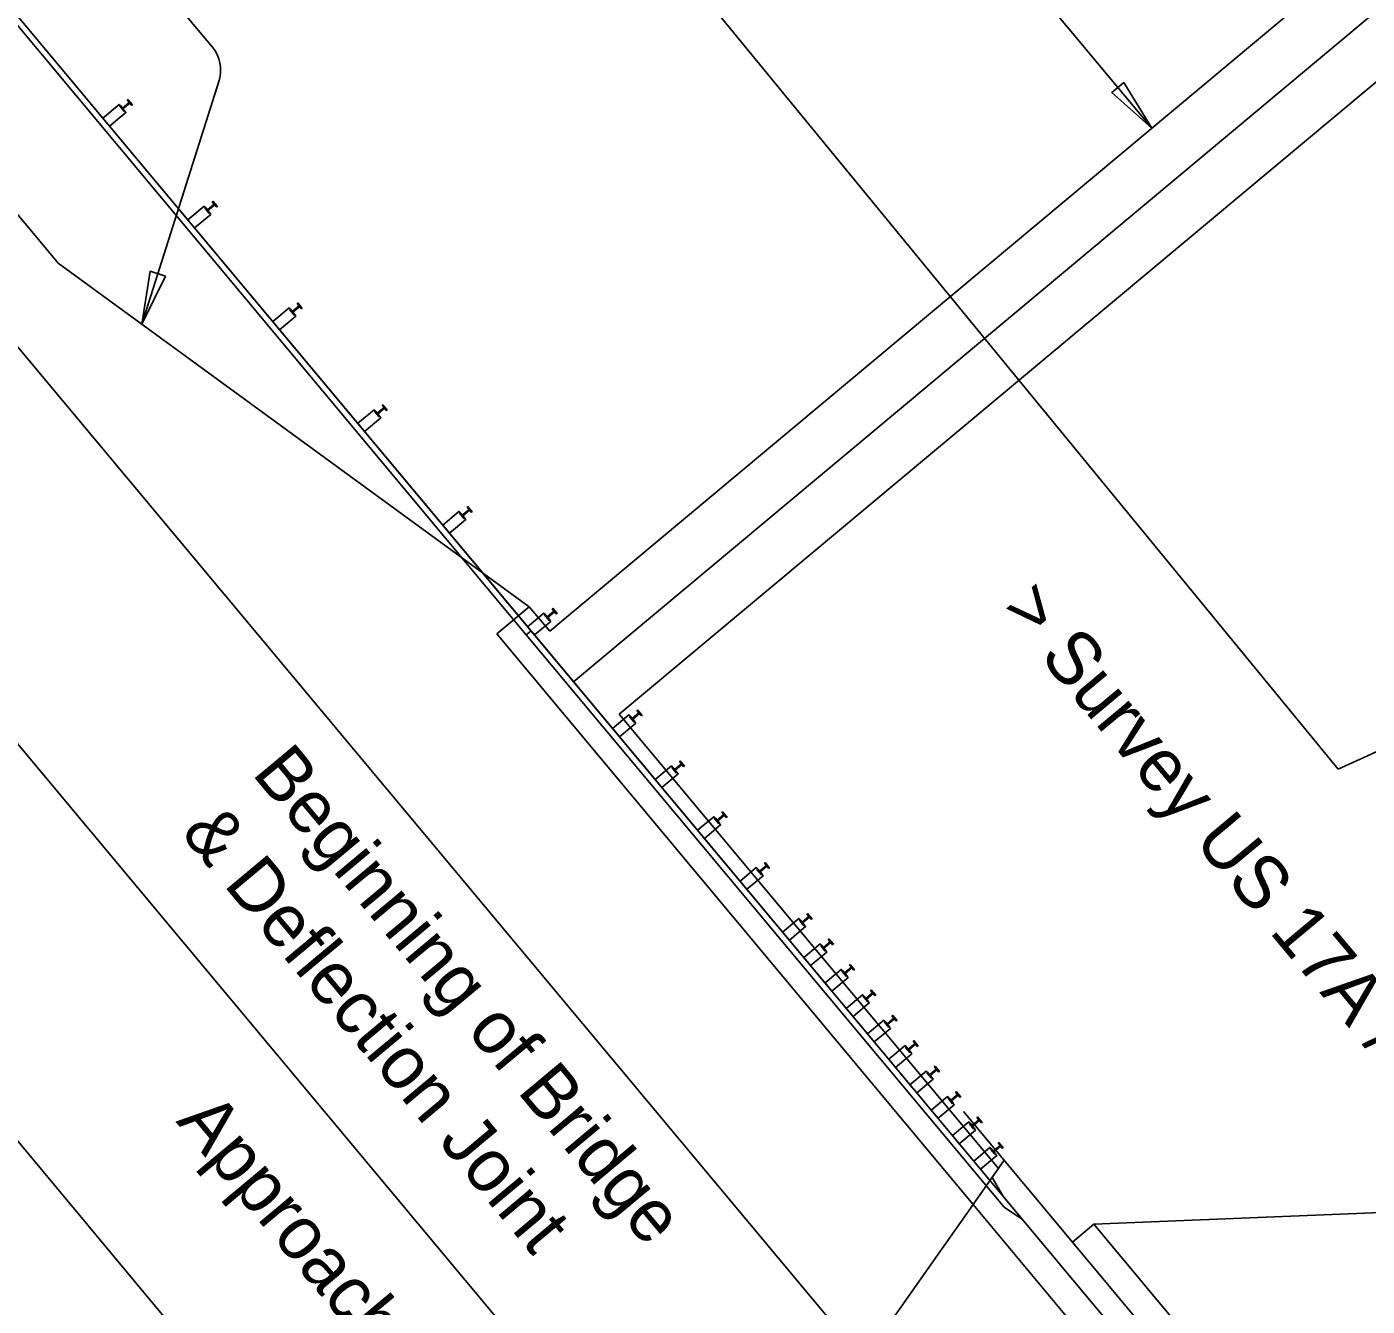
# Model space of a CAD drawing. Extents: x 2042995 to 2043795, y 305365 to 306249.
# Drawn here: x 2043361.9 to 2043425.1, y 306004.4 to 306064.7 of the extents above; entities that cross this region are included whole.
import ezdxf

# ---------------------------------------------------------------- set-up
doc = ezdxf.new("R2010")
doc.units = 0
for name, color, linetype in [('BR_AUTO DIMENSION', 7, 'Continuous'), ('BR_CENTER LINES', 7, 'Continuous'), ('BR_CONCRETE', 7, 'Continuous'), ('BR_PROPOSED_TRAVELWAY', 7, 'Continuous'), ('BR_STRUCTURAL STEEL', 7, 'Continuous'), ('BR_TEXT', 7, 'Continuous'), ('RD_EV_JW', 7, 'Continuous')]:
    doc.layers.add(name, color=color, linetype=linetype)

msp = doc.modelspace()

# ---------------------------------------------------------------- linework, layer by layer
at = {"layer": 'BR_AUTO DIMENSION'}
for p, q in [((2043405.707, 306070.943), (2043414.925, 306059.906)), ((2043368.468, 306066.311), (2043370.627, 306063.725)), ((2043370.937, 306062.154), (2043367.302, 306050.662))]:
    msp.add_line(p, q, dxfattribs=at)
for points in [[(2043413.61, 306062.065), (2043414.925, 306059.906), (2043413.034, 306061.585)], [(2043368.414, 306052.933), (2043367.302, 306050.662), (2043367.698, 306053.159)]]:
    msp.add_lwpolyline(points, close=True, dxfattribs=at)
msp.add_arc((2043369.348, 306062.657), 1.667, 342.4486, 39.86836, dxfattribs=at)
at = {"layer": 'BR_CENTER LINES'}
for p, q in [((2043284.298, 306123.239), (2043537.704, 305819.829)), ((2043387.654, 306033.808), (2043439.175, 306076.837))]:
    msp.add_line(p, q, dxfattribs=at)
at = {"layer": 'BR_CONCRETE'}
for p, q in [((2043386.531, 306036.192), (2043437.428, 306078.701)), ((2043389.801, 306032.278), (2043440.921, 306074.973)), ((2043384.035, 306036.061), (2043385.57, 306037.344)), ((2043386.531, 306036.192), (2043385.57, 306037.344)), ((2043406.498, 306009.166), (2043384.035, 306036.061)), ((2043407.69, 306010.859), (2043389.801, 306032.278)), ((2043406.037, 306013.553), (2043591.296, 305791.736)), ((2043407.389, 306010.439), (2043407.931, 306009.53)), ((2043407.389, 306010.439), (2043407.931, 306009.53)), ((2043407.931, 306009.53), (2043420.119, 305994.937)), ((2043406.498, 306009.166), (2043419.324, 305993.809)), ((2043412.19, 306008.233), (2043429.144, 306008.928)), ((2043411.183, 306007.391), (2043412.19, 306008.233)), ((2043412.19, 306008.233), (2043423.729, 305994.417))]:
    msp.add_line(p, q, dxfattribs=at)
for points in [[(2043406.494, 306009.168), (2043407.96, 306011.25)], [(2043381.862, 305974.183), (2043406.495, 306009.169)]]:
    msp.add_lwpolyline(points, dxfattribs=at)
msp.add_spline([(2043139.109, 306017.548), (2043148.199, 306007.16), (2043160.233, 305993.368), (2043172.245, 305979.557), (2043184.234, 305965.727), (2043196.201, 305951.879), (2043208.145, 305938.012), (2043220.067, 305924.126), (2043231.966, 305910.221), (2043243.843, 305896.297), (2043255.698, 305882.355), (2043267.529, 305868.394), (2043279.339, 305854.414), (2043291.126, 305840.415), (2043302.89, 305826.398), (2043314.632, 305812.361), (2043326.352, 305798.306), (2043338.049, 305784.233), (2043349.724, 305770.14), (2043361.376, 305756.029), (2043373.005, 305741.899), (2043384.613, 305727.75), (2043396.197, 305713.582), (2043407.76, 305699.396), (2043419.299, 305685.191), (2043430.817, 305670.967), (2043442.311, 305656.724), (2043453.784, 305642.463), (2043465.234, 305628.182), (2043476.661, 305613.883), (2043488.066, 305599.566), (2043499.448, 305585.229), (2043510.808, 305570.874), (2043522.146, 305556.5), (2043533.461, 305542.107), (2043544.753, 305527.695), (2043547.219, 305524.543)], degree=3, dxfattribs=at)
at = {"layer": 'BR_PROPOSED_TRAVELWAY'}
for p, q in [((2043407.235, 306010.363), (2043303.875, 306134.119)), ((2043275.088, 306115.547), (2043399.847, 305966.169)), ((2043331.716, 306085.185), (2043414.157, 305986.476)), ((2043363.359, 306053.537), (2043337.011, 306085.084)), ((2043385.57, 306037.344), (2043363.359, 306053.537))]:
    msp.add_line(p, q, dxfattribs=at)
at = {"layer": 'BR_STRUCTURAL STEEL'}
for p, q in [((2043385.651, 306036.206), (2043301.761, 306136.65)), ((2043385.427, 306036.019), (2043301.538, 306136.463)), ((2043366.288, 306060.967), (2043366.256, 306060.94)), ((2043366.256, 306060.94), (2043366.469, 306060.684)), ((2043366.381, 306060.855), (2043366.288, 306060.967)), ((2043366.701, 306061.122), (2043366.381, 306060.855)), ((2043366.408, 306060.823), (2043366.728, 306061.09)), ((2043366.501, 306060.711), (2043366.408, 306060.823)), ((2043366.639, 306061.261), (2043366.608, 306061.234)), ((2043366.608, 306061.234), (2043366.701, 306061.122)), ((2043366.853, 306061.005), (2043366.639, 306061.261)), ((2043366.728, 306061.09), (2043366.821, 306060.978)), ((2043366.821, 306060.978), (2043366.853, 306061.005)), ((2043366.469, 306060.684), (2043366.501, 306060.711)), ((2043370.707, 306056.325), (2043370.388, 306056.058)), ((2043370.646, 306056.464), (2043370.614, 306056.437)), ((2043370.614, 306056.437), (2043370.707, 306056.325)), ((2043370.86, 306056.208), (2043370.646, 306056.464)), ((2043370.294, 306056.17), (2043370.262, 306056.143)), ((2043370.262, 306056.143), (2043370.476, 306055.887)), ((2043370.388, 306056.058), (2043370.294, 306056.17)), ((2043370.414, 306056.026), (2043370.734, 306056.293)), ((2043370.508, 306055.914), (2043370.414, 306056.026)), ((2043370.476, 306055.887), (2043370.508, 306055.914)), ((2043370.734, 306056.293), (2043370.828, 306056.181)), ((2043370.828, 306056.181), (2043370.86, 306056.208)), ((2043374.301, 306051.373), (2043374.269, 306051.346)), ((2043374.269, 306051.346), (2043374.482, 306051.09)), ((2043374.394, 306051.261), (2043374.301, 306051.373)), ((2043374.714, 306051.528), (2043374.394, 306051.261)), ((2043374.421, 306051.229), (2043374.741, 306051.496)), ((2043374.652, 306051.667), (2043374.62, 306051.64)), ((2043374.62, 306051.64), (2043374.714, 306051.528)), ((2043374.866, 306051.411), (2043374.652, 306051.667)), ((2043374.741, 306051.496), (2043374.834, 306051.384)), ((2043374.834, 306051.384), (2043374.866, 306051.411)), ((2043374.514, 306051.117), (2043374.421, 306051.229)), ((2043374.482, 306051.09), (2043374.514, 306051.117)), ((2043378.659, 306046.87), (2043378.627, 306046.843)), ((2043378.627, 306046.843), (2043378.72, 306046.731)), ((2043378.872, 306046.614), (2043378.659, 306046.87)), ((2043378.307, 306046.576), (2043378.275, 306046.549)), ((2043378.275, 306046.549), (2043378.489, 306046.293)), ((2043378.4, 306046.464), (2043378.307, 306046.576)), ((2043378.72, 306046.731), (2043378.4, 306046.464)), ((2043378.427, 306046.432), (2043378.747, 306046.699)), ((2043378.521, 306046.32), (2043378.427, 306046.432)), ((2043378.489, 306046.293), (2043378.521, 306046.32)), ((2043378.747, 306046.699), (2043378.84, 306046.587)), ((2043378.84, 306046.587), (2043378.872, 306046.614)), ((2043382.313, 306041.779), (2043382.281, 306041.752)), ((2043382.407, 306041.667), (2043382.313, 306041.779)), ((2043382.727, 306041.934), (2043382.407, 306041.667)), ((2043382.434, 306041.635), (2043382.753, 306041.902)), ((2043382.665, 306042.073), (2043382.633, 306042.046)), ((2043382.633, 306042.046), (2043382.727, 306041.934)), ((2043382.879, 306041.817), (2043382.665, 306042.073)), ((2043382.753, 306041.902), (2043382.847, 306041.79)), ((2043382.847, 306041.79), (2043382.879, 306041.817)), ((2043382.281, 306041.752), (2043382.495, 306041.496)), ((2043382.527, 306041.523), (2043382.434, 306041.635)), ((2043382.495, 306041.496), (2043382.527, 306041.523)), ((2043386.32, 306036.982), (2043386.288, 306036.955)), ((2043386.288, 306036.955), (2043386.501, 306036.699)), ((2043386.413, 306036.87), (2043386.32, 306036.982)), ((2043386.733, 306037.137), (2043386.413, 306036.87)), ((2043386.44, 306036.838), (2043386.76, 306037.105)), ((2043386.533, 306036.726), (2043386.44, 306036.838)), ((2043386.501, 306036.699), (2043386.533, 306036.726)), ((2043386.672, 306037.276), (2043386.64, 306037.249)), ((2043386.64, 306037.249), (2043386.733, 306037.137)), ((2043386.885, 306037.02), (2043386.672, 306037.276)), ((2043386.76, 306037.105), (2043386.853, 306036.993)), ((2043386.853, 306036.993), (2043386.885, 306037.02)), ((2043385.427, 306036.019), (2043385.651, 306036.206)), ((2043408.831, 306008.452), (2043385.651, 306036.206)), ((2043407.966, 306009.033), (2043385.427, 306036.019)), ((2043390.739, 306032.34), (2043390.42, 306032.073)), ((2043390.446, 306032.041), (2043390.766, 306032.308)), ((2043390.678, 306032.479), (2043390.646, 306032.452)), ((2043390.646, 306032.452), (2043390.739, 306032.34)), ((2043390.892, 306032.223), (2043390.678, 306032.479)), ((2043390.766, 306032.308), (2043390.86, 306032.196)), ((2043390.326, 306032.185), (2043390.294, 306032.158)), ((2043390.294, 306032.158), (2043390.508, 306031.902)), ((2043390.42, 306032.073), (2043390.326, 306032.185)), ((2043390.54, 306031.929), (2043390.446, 306032.041)), ((2043390.508, 306031.902), (2043390.54, 306031.929)), ((2043390.86, 306032.196), (2043390.892, 306032.223)), ((2043392.329, 306029.786), (2043392.297, 306029.76)), ((2043392.297, 306029.76), (2043392.511, 306029.504)), ((2043392.423, 306029.674), (2043392.329, 306029.786)), ((2043392.743, 306029.942), (2043392.423, 306029.674)), ((2043392.45, 306029.642), (2043392.769, 306029.91)), ((2043392.681, 306030.08), (2043392.649, 306030.053)), ((2043392.649, 306030.053), (2043392.743, 306029.942)), ((2043392.895, 306029.824), (2043392.681, 306030.08)), ((2043392.769, 306029.91), (2043392.863, 306029.798)), ((2043392.863, 306029.798), (2043392.895, 306029.824)), ((2043392.543, 306029.531), (2043392.45, 306029.642)), ((2043392.511, 306029.504), (2043392.543, 306029.531)), ((2043394.333, 306027.388), (2043394.301, 306027.361)), ((2043394.301, 306027.361), (2043394.514, 306027.105)), ((2043394.426, 306027.276), (2043394.333, 306027.388)), ((2043394.746, 306027.543), (2043394.426, 306027.276)), ((2043394.453, 306027.244), (2043394.773, 306027.511)), ((2043394.546, 306027.132), (2043394.453, 306027.244)), ((2043394.684, 306027.682), (2043394.652, 306027.655)), ((2043394.652, 306027.655), (2043394.746, 306027.543)), ((2043394.898, 306027.426), (2043394.684, 306027.682)), ((2043394.773, 306027.511), (2043394.866, 306027.399)), ((2043394.866, 306027.399), (2043394.898, 306027.426)), ((2043394.514, 306027.105), (2043394.546, 306027.132)), ((2043396.336, 306024.989), (2043396.304, 306024.963)), ((2043396.304, 306024.963), (2043396.517, 306024.707)), ((2043396.429, 306024.877), (2043396.336, 306024.989)), ((2043396.749, 306025.145), (2043396.429, 306024.877)), ((2043396.456, 306024.845), (2043396.776, 306025.113)), ((2043396.549, 306024.734), (2043396.456, 306024.845)), ((2043396.517, 306024.707), (2043396.549, 306024.734)), ((2043396.688, 306025.283), (2043396.656, 306025.256)), ((2043396.656, 306025.256), (2043396.749, 306025.145)), ((2043396.901, 306025.027), (2043396.688, 306025.283)), ((2043396.776, 306025.113), (2043396.869, 306025.001)), ((2043396.869, 306025.001), (2043396.901, 306025.027)), ((2043398.691, 306022.885), (2043398.659, 306022.858)), ((2043398.659, 306022.858), (2043398.752, 306022.746)), ((2043398.904, 306022.629), (2043398.691, 306022.885)), ((2043398.339, 306022.591), (2043398.307, 306022.564)), ((2043398.307, 306022.564), (2043398.521, 306022.308)), ((2043398.432, 306022.479), (2043398.339, 306022.591)), ((2043398.752, 306022.746), (2043398.432, 306022.479)), ((2043398.459, 306022.447), (2043398.779, 306022.714)), ((2043398.553, 306022.335), (2043398.459, 306022.447)), ((2043398.521, 306022.308), (2043398.553, 306022.335)), ((2043398.779, 306022.714), (2043398.872, 306022.602)), ((2043398.872, 306022.602), (2043398.904, 306022.629)), ((2043399.754, 306021.547), (2043399.434, 306021.28)), ((2043399.692, 306021.685), (2043399.66, 306021.659)), ((2043399.66, 306021.659), (2043399.754, 306021.547)), ((2043399.906, 306021.43), (2043399.692, 306021.685)), ((2043399.341, 306021.392), (2043399.309, 306021.365)), ((2043399.309, 306021.365), (2043399.522, 306021.109)), ((2043399.434, 306021.28), (2043399.341, 306021.392)), ((2043399.461, 306021.248), (2043399.781, 306021.515)), ((2043399.554, 306021.136), (2043399.461, 306021.248)), ((2043399.522, 306021.109), (2043399.554, 306021.136)), ((2043399.781, 306021.515), (2043399.874, 306021.403)), ((2043399.874, 306021.403), (2043399.906, 306021.43)), ((2043400.755, 306020.348), (2043400.436, 306020.08)), ((2043400.462, 306020.048), (2043400.782, 306020.316)), ((2043400.694, 306020.486), (2043400.662, 306020.459)), ((2043400.662, 306020.459), (2043400.755, 306020.348)), ((2043400.908, 306020.23), (2043400.694, 306020.486)), ((2043400.782, 306020.316), (2043400.876, 306020.204)), ((2043400.342, 306020.192), (2043400.31, 306020.166)), ((2043400.31, 306020.166), (2043400.524, 306019.91)), ((2043400.436, 306020.08), (2043400.342, 306020.192)), ((2043400.556, 306019.937), (2043400.462, 306020.048)), ((2043400.524, 306019.91), (2043400.556, 306019.937)), ((2043400.876, 306020.204), (2043400.908, 306020.23)), ((2043401.757, 306019.148), (2043401.437, 306018.881)), ((2043401.464, 306018.849), (2043401.784, 306019.116)), ((2043401.696, 306019.287), (2043401.664, 306019.26)), ((2043401.664, 306019.26), (2043401.757, 306019.148)), ((2043401.909, 306019.031), (2043401.696, 306019.287)), ((2043401.784, 306019.116), (2043401.877, 306019.004)), ((2043401.877, 306019.004), (2043401.909, 306019.031)), ((2043401.344, 306018.993), (2043401.312, 306018.966)), ((2043401.312, 306018.966), (2043401.525, 306018.711)), ((2043401.437, 306018.881), (2043401.344, 306018.993)), ((2043401.557, 306018.737), (2043401.464, 306018.849)), ((2043401.525, 306018.711), (2043401.557, 306018.737)), ((2043402.345, 306017.794), (2043402.313, 306017.767)), ((2043402.313, 306017.767), (2043402.527, 306017.511)), ((2043402.439, 306017.682), (2043402.345, 306017.794)), ((2043402.759, 306017.949), (2043402.439, 306017.682)), ((2043402.466, 306017.65), (2043402.785, 306017.917)), ((2043402.697, 306018.088), (2043402.665, 306018.061)), ((2043402.665, 306018.061), (2043402.759, 306017.949)), ((2043402.911, 306017.832), (2043402.697, 306018.088)), ((2043402.785, 306017.917), (2043402.879, 306017.805)), ((2043402.879, 306017.805), (2043402.911, 306017.832)), ((2043402.559, 306017.538), (2043402.466, 306017.65)), ((2043402.527, 306017.511), (2043402.559, 306017.538)), ((2043403.347, 306016.595), (2043403.315, 306016.568)), ((2043403.315, 306016.568), (2043403.529, 306016.312)), ((2043403.44, 306016.483), (2043403.347, 306016.595)), ((2043403.76, 306016.75), (2043403.44, 306016.483)), ((2043403.467, 306016.451), (2043403.787, 306016.718)), ((2043403.699, 306016.888), (2043403.667, 306016.862)), ((2043403.667, 306016.862), (2043403.76, 306016.75)), ((2043403.912, 306016.633), (2043403.699, 306016.888)), ((2043403.787, 306016.718), (2043403.88, 306016.606)), ((2043403.88, 306016.606), (2043403.912, 306016.633)), ((2043403.561, 306016.339), (2043403.467, 306016.451)), ((2043403.529, 306016.312), (2043403.561, 306016.339)), ((2043404.349, 306015.395), (2043404.317, 306015.369)), ((2043404.317, 306015.369), (2043404.53, 306015.113)), ((2043404.442, 306015.283), (2043404.349, 306015.395)), ((2043404.762, 306015.551), (2043404.442, 306015.283)), ((2043404.469, 306015.251), (2043404.789, 306015.519)), ((2043404.562, 306015.14), (2043404.469, 306015.251)), ((2043404.7, 306015.689), (2043404.668, 306015.662)), ((2043404.668, 306015.662), (2043404.762, 306015.551)), ((2043404.914, 306015.433), (2043404.7, 306015.689)), ((2043404.789, 306015.519), (2043404.882, 306015.407)), ((2043404.882, 306015.407), (2043404.914, 306015.433)), ((2043404.53, 306015.113), (2043404.562, 306015.14)), ((2043405.35, 306014.196), (2043405.318, 306014.169)), ((2043405.318, 306014.169), (2043405.532, 306013.914)), ((2043405.444, 306014.084), (2043405.35, 306014.196)), ((2043405.763, 306014.351), (2043405.444, 306014.084)), ((2043405.47, 306014.052), (2043405.79, 306014.319)), ((2043405.564, 306013.94), (2043405.47, 306014.052)), ((2043405.702, 306014.49), (2043405.67, 306014.463)), ((2043405.67, 306014.463), (2043405.763, 306014.351)), ((2043405.916, 306014.234), (2043405.702, 306014.49)), ((2043405.79, 306014.319), (2043405.884, 306014.207)), ((2043405.884, 306014.207), (2043405.916, 306014.234)), ((2043405.532, 306013.914), (2043405.564, 306013.94)), ((2043406.352, 306012.997), (2043406.32, 306012.97)), ((2043406.32, 306012.97), (2043406.534, 306012.714)), ((2043406.445, 306012.885), (2043406.352, 306012.997)), ((2043406.765, 306013.152), (2043406.445, 306012.885)), ((2043406.472, 306012.853), (2043406.792, 306013.12)), ((2043406.565, 306012.741), (2043406.472, 306012.853)), ((2043406.534, 306012.714), (2043406.565, 306012.741)), ((2043406.704, 306013.291), (2043406.672, 306013.264)), ((2043406.672, 306013.264), (2043406.765, 306013.152)), ((2043406.917, 306013.035), (2043406.704, 306013.291)), ((2043406.792, 306013.12), (2043406.885, 306013.008)), ((2043406.885, 306013.008), (2043406.917, 306013.035)), ((2043407.705, 306012.091), (2043407.673, 306012.065)), ((2043407.673, 306012.065), (2043407.767, 306011.953)), ((2043407.919, 306011.836), (2043407.705, 306012.091)), ((2043407.353, 306011.798), (2043407.321, 306011.771)), ((2043407.321, 306011.771), (2043407.535, 306011.515)), ((2043407.447, 306011.686), (2043407.353, 306011.798)), ((2043407.767, 306011.953), (2043407.447, 306011.686)), ((2043407.474, 306011.654), (2043407.793, 306011.921)), ((2043407.567, 306011.542), (2043407.474, 306011.654)), ((2043407.535, 306011.515), (2043407.567, 306011.542)), ((2043407.793, 306011.921), (2043407.887, 306011.809)), ((2043407.887, 306011.809), (2043407.919, 306011.836)), ((2043407.966, 306009.033), (2043408.831, 306008.452))]:
    msp.add_line(p, q, dxfattribs=at)
for points in [[(2043365.779, 306059.999), (2043365.459, 306060.383), (2043366.226, 306061.024), (2043366.547, 306060.64)], [(2043369.786, 306055.202), (2043369.465, 306055.586), (2043370.233, 306056.227), (2043370.553, 306055.843)], [(2043373.792, 306050.405), (2043373.472, 306050.789), (2043374.239, 306051.43), (2043374.56, 306051.046)], [(2043377.799, 306045.608), (2043377.478, 306045.992), (2043378.246, 306046.633), (2043378.566, 306046.249)], [(2043381.805, 306040.811), (2043381.484, 306041.195), (2043382.252, 306041.836), (2043382.572, 306041.452)], [(2043385.811, 306036.014), (2043385.491, 306036.398), (2043386.258, 306037.039), (2043386.579, 306036.655)], [(2043389.818, 306031.217), (2043389.497, 306031.601), (2043390.265, 306032.242), (2043390.585, 306031.858)], [(2043391.821, 306028.819), (2043391.5, 306029.203), (2043392.268, 306029.844), (2043392.588, 306029.46)], [(2043393.824, 306026.42), (2043393.504, 306026.804), (2043394.271, 306027.445), (2043394.592, 306027.061)], [(2043395.827, 306024.022), (2043395.507, 306024.406), (2043396.274, 306025.047), (2043396.595, 306024.663)], [(2043397.831, 306021.623), (2043397.51, 306022.007), (2043398.278, 306022.648), (2043398.598, 306022.264)], [(2043398.832, 306020.424), (2043398.512, 306020.808), (2043399.279, 306021.449), (2043399.6, 306021.065)], [(2043399.834, 306019.225), (2043399.513, 306019.609), (2043400.281, 306020.25), (2043400.601, 306019.866)], [(2043400.835, 306018.026), (2043400.515, 306018.409), (2043401.282, 306019.05), (2043401.603, 306018.667)], [(2043401.837, 306016.826), (2043401.516, 306017.21), (2043402.284, 306017.851), (2043402.605, 306017.467)], [(2043402.839, 306015.627), (2043402.518, 306016.011), (2043403.286, 306016.652), (2043403.606, 306016.268)], [(2043403.84, 306014.428), (2043403.52, 306014.812), (2043404.287, 306015.453), (2043404.608, 306015.069)], [(2043404.842, 306013.229), (2043404.521, 306013.612), (2043405.289, 306014.253), (2043405.609, 306013.87)], [(2043405.843, 306012.029), (2043405.523, 306012.413), (2043406.29, 306013.054), (2043406.611, 306012.67)], [(2043406.845, 306010.83), (2043406.524, 306011.214), (2043407.292, 306011.855), (2043407.613, 306011.471)]]:
    msp.add_lwpolyline(points, close=True, dxfattribs=at)
at = {"layer": 'RD_EV_JW'}
for p, q in [((2043423.712, 306029.688), (2043316.3, 306160.558)), ((2043448.917, 306041.197), (2043423.712, 306029.688))]:
    msp.add_line(p, q, dxfattribs=at)

# ---------------------------------------------------------------- texts
at = {"layer": 'BR_TEXT'}
for s, p in [('> Survey US 17A / US 21 & > Bridge', (2043407.74, 306037.208)), ('Beginning of Bridge', (2043372.445, 306029.474)), ('& Deflection Joint', (2043369.087, 306026.669)), ('Approach Slab', (2043368.876, 306013.075))]:
    msp.add_text(s, height=2.5, rotation=309.86836, dxfattribs=at).set_placement(p)

doc.saveas('drawing.dxf')
